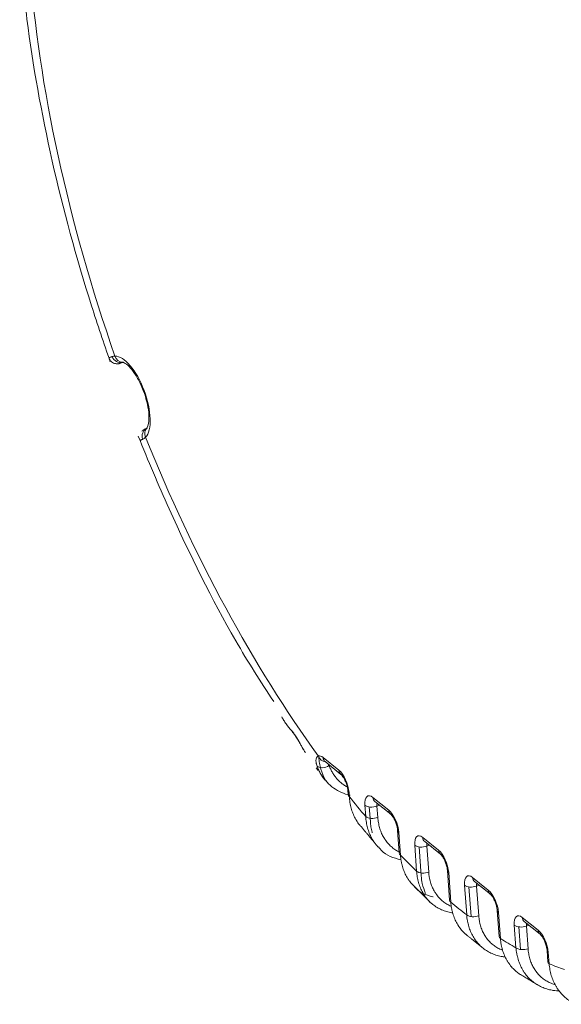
# Model space of a CAD drawing. Header units: millimetres. Extents: x 25069 to 61396, y 8621 to 21558.
# Tile 472 of 656: x 52309 to 52370, y 14715 to 14826. Entities that reach past the tile are written whole.
import ezdxf

# ---------------------------------------------------------------- set-up
doc = ezdxf.new("R2010")
doc.units = ezdxf.units.MM
doc.layers.add('10', color=7, linetype='Continuous')

msp = doc.modelspace()

# ---------------------------------------------------------------- linework, layer by layer
at = {"layer": '10', "color": 7, "linetype": 'Continuous', "lineweight": 15}
for p, q in [((52342.661, 14742.88), (52342.739, 14742.698)), ((52343.229, 14742.618), (52345.029, 14741.173)), ((52343.458, 14742.149), (52345.258, 14740.704)), ((52343.978, 14741.732), (52343.918, 14741.71)), ((52346.04, 14738.873), (52346.075, 14738.4)), ((52346.182, 14738.635), (52346.217, 14738.162)), ((52348.075, 14735.908), (52347.982, 14737.19)), ((52348.885, 14738.076), (52350.685, 14736.631)), ((52349.115, 14737.607), (52350.915, 14736.162)), ((52349.635, 14737.19), (52349.352, 14737.087)), ((52348.604, 14735.304), (52348.48, 14737.001)), ((52349.352, 14737.087), (52349.445, 14735.806)), ((52351.697, 14734.331), (52351.884, 14731.77)), ((52351.839, 14734.093), (52352.026, 14731.532)), ((52354.542, 14733.535), (52356.342, 14732.09)), ((52354.771, 14733.066), (52356.571, 14731.621)), ((52353.854, 14729.694), (52353.639, 14732.648)), ((52354.375, 14729.193), (52354.136, 14732.46)), ((52355.292, 14732.649), (52355.008, 14732.546)), ((52355.008, 14732.546), (52355.224, 14729.592)), ((52357.353, 14729.79), (52357.6, 14726.416)), ((52357.495, 14729.552), (52357.742, 14726.178)), ((52360.199, 14728.993), (52361.999, 14727.548)), ((52360.428, 14728.524), (52362.228, 14727.079)), ((52359.542, 14724.733), (52359.295, 14728.107)), ((52360.039, 14724.545), (52359.793, 14727.918)), ((52360.948, 14728.108), (52360.665, 14728.005)), ((52360.665, 14728.005), (52360.911, 14724.631)), ((52363.01, 14725.248), (52363.226, 14722.294)), ((52363.152, 14725.01), (52363.368, 14722.056)), ((52365.856, 14724.452), (52367.655, 14723.007)), ((52366.085, 14723.983), (52367.885, 14722.538)), ((52365.139, 14721.004), (52364.952, 14723.565)), ((52365.637, 14720.816), (52365.45, 14723.377)), ((52366.605, 14723.566), (52366.322, 14723.463)), ((52366.322, 14723.463), (52366.509, 14720.902)), ((52368.667, 14720.707), (52368.76, 14719.426)), ((52368.809, 14720.469), (52368.902, 14719.188))]:
    msp.add_line(p, q, dxfattribs=at)
for centre, major_axis, ratio, start_param, end_param in [((52353.362, 14797.784), (28.854, -79.421), 0.4144658, 4.1136019, 4.6823399), ((52320.166, 14788.479), (-0.377, 0.926), 0.9503564, 1.5307529, 3.06291), ((52321.004, 14783.464), (-1.707, 4.699), 0.4144658, 3.3417664, 6.1395787), ((52320.448, 14788.527), (-0.013, 1), 0.9006969, 1.8752675, 3.1527424), ((52323.644, 14779.104), (0.38, -0.925), 0.9572608, 3.2149286, 4.6843937), ((52323.92, 14779.31), (0.72, -0.694), 0.8918928, 3.1789383, 4.3007318), ((52323.92, 14779.31), (0.72, -0.694), 0.8918928, 3.1135536, 3.1789383), ((52353.362, 14797.784), (28.854, -79.421), 0.4144658, 4.7990052, 5.3171347), ((52340.535, 14746.136), (0.758, 0.653), 0.8023234, 2.895372, 3.1573457), ((52343.354, 14740.905), (-0.683, 1.88), 0.4144658, 5.6843982, 6.2612658), ((52343.543, 14743.102), (-0.291, 0.957), 0.9098463, 1.6188852, 2.7728316), ((52343.403, 14742.123), (-0.938, -0.347), 0.6011528, 0.2482662, 1.9169557), ((52344.084, 14742.928), (0.626, 0.78), 0.7517317, 2.46199, 3.1416043), ((52345.884, 14741.483), (0.626, 0.78), 0.7517317, 2.46199, 3.1256018), ((52345.154, 14739.46), (-0.683, 1.88), 0.4144658, 4.1136019, 5.6843982), ((52347.037, 14738.945), (0.997, 0.073), 0.5129499, 3.1421028, 3.6454702), ((52347.072, 14738.472), (0.997, 0.073), 0.5129499, 3.1415881, 3.6454702), ((52349.01, 14736.364), (-0.683, 1.88), 0.4144658, 5.6843982, 7.2551945), ((52353.362, 14797.784), (28.854, -79.421), 0.4144658, 5.3994944, 5.4423981), ((52348.837, 14737.5), (-0.997, -0.073), 0.5129499, 0.5038776, 2.0746739), ((52349.741, 14738.387), (0.626, 0.78), 0.7517317, 2.46199, 3.1416043), ((52349.866, 14736.675), (0.341, -0.94), 0.4144658, 3.6923825, 4.1136019), ((52351.541, 14736.942), (0.626, 0.78), 0.7517317, 2.46199, 3.1256018), ((52350.81, 14734.919), (-0.683, 1.88), 0.4144658, 4.1136019, 5.6843982), ((52348.931, 14736.219), (-0.997, -0.073), 0.5129499, 0.5038776, 2.0746739), ((52352.694, 14734.404), (0.997, 0.073), 0.5129499, 3.1421028, 3.6454702), ((52354.667, 14731.822), (-0.683, 1.88), 0.4144658, 5.6843982, 7.2551945), ((52355.397, 14733.845), (0.626, 0.78), 0.7517317, 2.46199, 3.1416043), ((52355.522, 14732.133), (0.341, -0.94), 0.4144658, 3.6923825, 4.1136019), ((52352.881, 14731.843), (0.997, 0.073), 0.5129499, 3.1415881, 3.6454702), ((52354.494, 14732.959), (-0.997, -0.073), 0.5129499, 0.5038776, 2.0746739), ((52357.197, 14732.4), (0.626, 0.78), 0.7517317, 2.46199, 3.1256018), ((52356.467, 14730.377), (-0.683, 1.88), 0.4144658, 4.1136019, 5.6843982), ((52353.362, 14797.784), (28.854, -79.421), 0.4144658, 5.5329321, 5.5747109), ((52354.71, 14730.004), (-0.997, -0.073), 0.5129499, 0.5038776, 2.0746739), ((52358.351, 14729.862), (0.997, 0.073), 0.5129499, 3.1421028, 3.6454702), ((52360.324, 14727.281), (-0.683, 1.88), 0.4144658, 5.6843982, 7.2551945), ((52361.054, 14729.304), (0.626, 0.78), 0.7517317, 2.46199, 3.1416043), ((52361.179, 14727.592), (0.341, -0.94), 0.4144658, 3.6923825, 4.1136019), ((52360.151, 14728.417), (-0.997, -0.073), 0.5129499, 0.5038776, 2.0746739), ((52362.854, 14727.859), (0.626, 0.78), 0.7517317, 2.46199, 3.1256018), ((52362.124, 14725.836), (-0.683, 1.88), 0.4144658, 4.1136019, 5.6843982), ((52358.597, 14726.489), (0.997, 0.073), 0.5129499, 3.1415881, 3.6454702), ((52353.362, 14797.784), (28.854, -79.421), 0.4144658, 5.6636867, 5.7051097), ((52364.008, 14725.321), (0.997, 0.073), 0.5129499, 3.1421028, 3.6454702), ((52365.98, 14722.74), (-0.683, 1.88), 0.4144658, 5.6843982, 7.2551945), ((52360.397, 14725.044), (-0.997, -0.073), 0.5129499, 0.5038776, 2.0746739), ((52366.711, 14724.763), (0.626, 0.78), 0.7517317, 2.46199, 3.1416043), ((52366.836, 14723.05), (0.341, -0.94), 0.4144658, 3.6923825, 4.1136019), ((52365.807, 14723.876), (-0.997, -0.073), 0.5129499, 0.5038776, 2.0746739), ((52368.511, 14723.318), (0.626, 0.78), 0.7517317, 2.46199, 3.1256018), ((52367.78, 14721.295), (-0.683, 1.88), 0.4144658, 4.1136019, 5.6843982), ((52364.223, 14722.367), (0.997, 0.073), 0.5129499, 3.1415881, 3.6454702), ((52353.362, 14797.784), (28.854, -79.421), 0.4144658, 5.7940855, 5.8358643), ((52365.994, 14721.315), (-0.997, -0.073), 0.5129499, 0.5038776, 2.0746739), ((52369.664, 14720.78), (0.997, 0.073), 0.5129499, 3.1421028, 3.6454702), ((52369.758, 14719.498), (0.997, 0.073), 0.5129499, 3.1415881, 3.6454702), ((52353.362, 14797.784), (28.854, -79.421), 0.4144658, 5.9263984, 5.969302)]:
    msp.add_ellipse(centre, major_axis=major_axis, ratio=ratio, start_param=start_param, end_param=end_param, dxfattribs=at)
for points, knots in [([(52308.773, 14834.574), (52308.967, 14831.921), (52309.76, 14824.096), (52312.193, 14810.465), (52315.782, 14797.252), (52318.314, 14789.68), (52319.057, 14787.568)], [0, 0, 0, 0, 0.1804082, 0.5246786, 0.867441, 1, 1, 1, 1]), ([(52318.904, 14788.006), (52318.903, 14788.007), (52318.905, 14788.008), (52318.919, 14788.016), (52318.938, 14788.024), (52318.998, 14788.049), (52319.038, 14788.066), (52319.101, 14788.091), (52319.114, 14788.096), (52319.142, 14788.107), (52319.157, 14788.113), (52319.202, 14788.131), (52319.236, 14788.144), (52319.271, 14788.157)], [0, 0, 0, 0, 0.1372701, 0.1372701, 0.4248467, 0.4248467, 0.7124234, 0.7124234, 0.7843175, 0.7843175, 0.8562117, 0.8562117, 1, 1, 1, 1]), ([(52318.919, 14788.012), (52318.936, 14787.942), (52318.998, 14787.775), (52319.185, 14787.569), (52319.42, 14787.42), (52319.638, 14787.351), (52319.819, 14787.332), (52319.946, 14787.338), (52320.03, 14787.35), (52320.105, 14787.365), (52320.232, 14787.399), (52320.293, 14787.415), (52320.508, 14787.489), (52320.544, 14787.502)], [0, 0, 0, 0, 0.0609635, 0.1586211, 0.2379491, 0.3053405, 0.3616024, 0.4049103, 0.4424348, 0.4917338, 0.5884624, 0.9343327, 1, 1, 1, 1]), ([(52319.271, 14788.157), (52319.314, 14788.174), (52319.363, 14788.188), (52319.47, 14788.207), (52319.529, 14788.214), (52319.593, 14788.216)], [0, 0, 0, 0, 0.5, 0.5, 1, 1, 1, 1]), ([(52320.462, 14787.529), (52320.477, 14787.557), (52320.599, 14787.504), (52321.181, 14787.097), (52321.859, 14786.245), (52322.52, 14785.049), (52322.966, 14783.991), (52323.089, 14783.432), (52323.104, 14783.358)], [0, 0, 0, 0, 0.174911, 0.361519, 0.5444909, 0.7489076, 0.9669324, 1, 1, 1, 1]), ([(52323.104, 14783.358), (52323.234, 14782.907), (52323.425, 14782.059), (52323.481, 14780.957), (52323.328, 14780.193), (52323.248, 14780.019), (52323.2, 14780.004)], [0, 0, 0, 0, 0.256165, 0.5199598, 0.754802, 1, 1, 1, 1]), ([(52323.297, 14780.041), (52323.26, 14780.026), (52323.025, 14779.93), (52323.066, 14779.971), (52322.784, 14779.794), (52322.7, 14779.724), (52322.653, 14779.677), (52322.644, 14779.667)], [0, 0, 0, 0, 0.1283974, 0.8193601, 0.8964792, 0.9794683, 1, 1, 1, 1]), ([(52323.214, 14780.024), (52323.192, 14780.001), (52323.18, 14779.983), (52323.175, 14779.98), (52323.174, 14779.98)], [0, 0, 0, 0, 0.9361733, 1, 1, 1, 1]), ([(52322.23, 14779.134), (52323.357, 14776.322), (52326.778, 14768.332), (52331.896, 14757.932), (52336.137, 14751.201), (52337.624, 14748.996)], [0, 0, 0, 0, 0.2575536, 0.7481765, 1, 1, 1, 1]), ([(52322.748, 14778.766), (52322.716, 14778.752), (52322.687, 14778.738), (52322.633, 14778.713), (52322.609, 14778.702), (52322.543, 14778.67), (52322.476, 14778.635), (52322.448, 14778.615), (52322.443, 14778.607), (52322.443, 14778.606), (52322.443, 14778.605)], [0, 0, 0, 0, 0.1539658, 0.1539658, 0.3079316, 0.3079316, 0.6158632, 0.9237949, 0.9237949, 1, 1, 1, 1]), ([(52323.064, 14778.999), (52323.007, 14778.943), (52322.952, 14778.895), (52322.846, 14778.817), (52322.796, 14778.787), (52322.748, 14778.766)], [0, 0, 0, 0, 0.5, 0.5, 1, 1, 1, 1]), ([(52338.543, 14747.239), (52338.613, 14747.102), (52338.69, 14746.966), (52338.856, 14746.696), (52338.945, 14746.563), (52339.23, 14746.166), (52339.442, 14745.907), (52339.672, 14745.652)], [0, 0, 0, 0, 0.25, 0.25, 0.5, 0.5, 1, 1, 1, 1]), ([(52339.672, 14745.652), (52339.698, 14745.623), (52339.726, 14745.591), (52339.77, 14745.538), (52339.785, 14745.52), (52339.816, 14745.482), (52339.831, 14745.462), (52339.878, 14745.401), (52339.943, 14745.315), (52340.01, 14745.219), (52340.062, 14745.143), (52340.079, 14745.117), (52340.105, 14745.077), (52340.114, 14745.064), (52340.132, 14745.037), (52340.176, 14744.969), (52340.22, 14744.898), (52340.29, 14744.784), (52340.326, 14744.725), (52340.378, 14744.636), (52340.396, 14744.606), (52340.431, 14744.545), (52340.449, 14744.515), (52340.484, 14744.453), (52340.501, 14744.423), (52340.536, 14744.361), (52340.553, 14744.33), (52340.604, 14744.239), (52340.638, 14744.179), (52340.737, 14744), (52340.801, 14743.883), (52340.881, 14743.741), (52340.896, 14743.713), (52340.928, 14743.658), (52340.943, 14743.631), (52340.989, 14743.551), (52341.019, 14743.499), (52341.109, 14743.349), (52341.167, 14743.255), (52341.224, 14743.168)], [0, 0, 0, 0, 0.0625, 0.0625, 0.09375, 0.09375, 0.125, 0.125, 0.1875, 0.25, 0.25, 0.28125, 0.28125, 0.296875, 0.296875, 0.3125, 0.375, 0.375, 0.4375, 0.4375, 0.46875, 0.46875, 0.5, 0.5, 0.53125, 0.53125, 0.5625, 0.5625, 0.625, 0.625, 0.75, 0.75, 0.78125, 0.78125, 0.8125, 0.8125, 0.875, 0.875, 1, 1, 1, 1]), ([(52339.783, 14745.473), (52339.808, 14745.446), (52339.894, 14745.344), (52340.109, 14745.05), (52340.397, 14744.586), (52340.713, 14744.031), (52340.982, 14743.539), (52341.155, 14743.285), (52341.218, 14743.198)], [0, 0, 0, 0, 0.0847465, 0.259822, 0.4394709, 0.6355311, 0.8668877, 1, 1, 1, 1]), ([(52342.545, 14741.648), (52342.521, 14741.718), (52342.499, 14741.785), (52342.473, 14741.884), (52342.466, 14741.916), (52342.452, 14741.98), (52342.446, 14742.011), (52342.432, 14742.102), (52342.426, 14742.16), (52342.422, 14742.271), (52342.425, 14742.324), (52342.434, 14742.399), (52342.438, 14742.424), (52342.448, 14742.47), (52342.454, 14742.493), (52342.475, 14742.557), (52342.493, 14742.596), (52342.525, 14742.649), (52342.537, 14742.666), (52342.563, 14742.697), (52342.576, 14742.712), (52342.62, 14742.752), (52342.652, 14742.774), (52342.688, 14742.791)], [0, 0, 0, 0, 0.125, 0.125, 0.1875, 0.1875, 0.25, 0.25, 0.375, 0.375, 0.5, 0.5, 0.5625, 0.5625, 0.625, 0.625, 0.75, 0.75, 0.8125, 0.8125, 0.875, 0.875, 1, 1, 1, 1]), ([(52343.45, 14740.06), (52343.431, 14740.083), (52343.411, 14740.107), (52343.34, 14740.193), (52343.29, 14740.258), (52343.144, 14740.455), (52342.964, 14740.729), (52342.732, 14741.171), (52342.603, 14741.486), (52342.545, 14741.648)], [0, 0, 0, 0, 0.0503967, 0.0503967, 0.1860543, 0.1860543, 0.4573695, 0.7286848, 1, 1, 1, 1]), ([(52343.562, 14739.934), (52343.528, 14739.992), (52343.495, 14740.052), (52343.262, 14740.485), (52343.102, 14740.884), (52342.922, 14741.519), (52342.872, 14741.736), (52342.792, 14742.183), (52342.762, 14742.413), (52342.742, 14742.662), (52342.74, 14742.68), (52342.739, 14742.698)], [0, 0, 0, 0, 0.0727784, 0.0727784, 0.5277394, 0.5277394, 0.7552199, 0.7552199, 0.9827003, 0.9827003, 1, 1, 1, 1]), ([(52343.829, 14741.849), (52343.833, 14741.842), (52343.837, 14741.834), (52343.848, 14741.814), (52343.856, 14741.801), (52343.88, 14741.763), (52343.898, 14741.737), (52343.918, 14741.71)], [0, 0, 0, 0, 0.169548, 0.169548, 0.4463653, 0.4463653, 1, 1, 1, 1]), ([(52343.918, 14741.71), (52343.972, 14741.563), (52344.092, 14741.278), (52344.305, 14740.877), (52344.469, 14740.628), (52344.601, 14740.449), (52344.647, 14740.39), (52344.717, 14740.303), (52344.741, 14740.275), (52344.789, 14740.219), (52344.911, 14740.08), (52345.145, 14739.847), (52345.484, 14739.572), (52345.728, 14739.413), (52345.895, 14739.318), (52345.936, 14739.295), (52345.976, 14739.274)], [0, 0, 0, 0, 0.1367381, 0.2734762, 0.4102143, 0.4102143, 0.4785834, 0.4785834, 0.5127679, 0.5127679, 0.5469524, 0.6836905, 0.8204286, 0.9571667, 0.9571667, 1, 1, 1, 1]), ([(52343.075, 14740.662), (52343.444, 14740.041), (52344.335, 14739.035), (52345.615, 14738.489), (52346.297, 14738.326)], [0, 0, 0, 0, 0.5036515, 1, 1, 1, 1]), ([(52345.258, 14740.704), (52345.282, 14740.687), (52345.343, 14740.627), (52345.495, 14740.436), (52345.672, 14740.138), (52345.851, 14739.734), (52345.982, 14739.298), (52346.029, 14739.011), (52346.039, 14738.888), (52346.04, 14738.873)], [0, 0, 0, 0, 0.1274931, 0.2606496, 0.4209073, 0.6047953, 0.8016941, 0.9744173, 1, 1, 1, 1]), ([(52346.217, 14738.162), (52346.223, 14738.049), (52346.231, 14737.937), (52346.248, 14737.771), (52346.255, 14737.716), (52346.269, 14737.607), (52346.277, 14737.553), (52346.319, 14737.282), (52346.363, 14737.072), (52346.471, 14736.665), (52346.536, 14736.467), (52346.685, 14736.085), (52346.769, 14735.901), (52346.888, 14735.678), (52346.913, 14735.634), (52346.963, 14735.547), (52346.989, 14735.503), (52347.068, 14735.375), (52347.123, 14735.291), (52347.238, 14735.129), (52347.298, 14735.049), (52347.361, 14734.972)], [0, 0, 0, 0, 0.09081, 0.09081, 0.136215, 0.136215, 0.1816201, 0.1816201, 0.3632401, 0.3632401, 0.5448602, 0.5448602, 0.7264803, 0.7264803, 0.7718853, 0.7718853, 0.8172903, 0.8172903, 0.9081003, 0.9081003, 1, 1, 1, 1]), ([(52349.097, 14737.62), (52349.097, 14737.62), (52349.102, 14737.617), (52349.111, 14737.61), (52349.115, 14737.607)], [0, 0, 0, 0, 0.7110252, 1, 1, 1, 1]), ([(52350.915, 14736.162), (52350.939, 14736.145), (52350.999, 14736.085), (52351.152, 14735.894), (52351.328, 14735.597), (52351.507, 14735.193), (52351.639, 14734.756), (52351.685, 14734.469), (52351.696, 14734.347), (52351.697, 14734.331)], [0, 0, 0, 0, 0.1274931, 0.2606496, 0.4209073, 0.6047953, 0.8016941, 0.9744173, 1, 1, 1, 1]), ([(52349.292, 14732.664), (52349.209, 14732.762), (52349.129, 14732.863), (52349.024, 14733.01), (52348.981, 14733.071), (52348.94, 14733.133), (52348.913, 14733.175), (52348.899, 14733.197), (52348.832, 14733.303), (52348.782, 14733.39), (52348.638, 14733.655), (52348.552, 14733.839), (52348.401, 14734.219), (52348.336, 14734.415), (52348.225, 14734.821), (52348.18, 14735.03), (52348.129, 14735.355), (52348.114, 14735.464), (52348.091, 14735.684), (52348.082, 14735.796), (52348.075, 14735.908)], [0, 0, 0, 0, 0.1162565, 0.1162565, 0.1604437, 0.1825373, 0.1825373, 0.2046309, 0.2046309, 0.2930052, 0.2930052, 0.4697539, 0.4697539, 0.6465026, 0.6465026, 0.8232513, 0.8232513, 0.9116257, 0.9116257, 1, 1, 1, 1]), ([(52348.604, 14735.304), (52348.617, 14735.118), (52348.637, 14734.936), (52348.696, 14734.55), (52348.737, 14734.347), (52348.787, 14734.149)], [0, 0, 0, 0, 0.4640351, 0.4640351, 1, 1, 1, 1]), ([(52349.445, 14735.806), (52349.452, 14735.706), (52349.462, 14735.607), (52349.486, 14735.41), (52349.5, 14735.313), (52349.551, 14735.024), (52349.593, 14734.837), (52349.696, 14734.475), (52349.756, 14734.3), (52349.894, 14733.96), (52349.972, 14733.796), (52350.102, 14733.559), (52350.148, 14733.481), (52350.22, 14733.367), (52350.244, 14733.329), (52350.294, 14733.255), (52350.32, 14733.218), (52350.45, 14733.038), (52350.672, 14732.766), (52350.925, 14732.527), (52351.193, 14732.304), (52351.334, 14732.201), (52351.608, 14732.028), (52351.737, 14731.956), (52351.869, 14731.892)], [0, 0, 0, 0, 0.0565851, 0.0565851, 0.1131702, 0.1131702, 0.2263403, 0.2263403, 0.3395105, 0.3395105, 0.4526807, 0.4526807, 0.5092658, 0.5092658, 0.5375583, 0.5375583, 0.5658508, 0.5658508, 0.679021, 0.7921912, 0.7921912, 0.9053614, 0.9053614, 1, 1, 1, 1]), ([(52354.754, 14733.079), (52354.754, 14733.079), (52354.758, 14733.076), (52354.768, 14733.068), (52354.771, 14733.066)], [0, 0, 0, 0, 0.7110252, 1, 1, 1, 1]), ([(52349.484, 14732.453), (52349.465, 14732.473), (52349.399, 14732.542), (52349.336, 14732.613), (52349.292, 14732.664)], [0, 0, 0, 0, 0.2968673, 1, 1, 1, 1]), ([(52349.536, 14732.461), (52349.575, 14732.399), (52350.062, 14731.662), (52351.033, 14731.256), (52351.96, 14731.032), (52352.063, 14731.009)], [0, 0, 0, 0, 0.0738584, 0.8973538, 1, 1, 1, 1]), ([(52356.571, 14731.621), (52356.595, 14731.604), (52356.656, 14731.544), (52356.808, 14731.353), (52356.985, 14731.055), (52357.164, 14730.651), (52357.295, 14730.215), (52357.342, 14729.928), (52357.352, 14729.805), (52357.353, 14729.79)], [0, 0, 0, 0, 0.1274931, 0.2606496, 0.4209073, 0.6047953, 0.8016941, 0.9744173, 1, 1, 1, 1]), ([(52352.026, 14731.532), (52352.04, 14731.307), (52352.065, 14731.087), (52352.11, 14730.817), (52352.12, 14730.764), (52352.14, 14730.658), (52352.173, 14730.499), (52352.212, 14730.345), (52352.298, 14730.041), (52352.433, 14729.65), (52352.608, 14729.285), (52352.755, 14729.022), (52352.807, 14728.935), (52352.875, 14728.83), (52352.889, 14728.809), (52352.916, 14728.767), (52352.959, 14728.705), (52353.002, 14728.645), (52353.149, 14728.445), (52353.28, 14728.29), (52353.421, 14728.144), (52353.426, 14728.139)], [0, 0, 0, 0, 0.1656109, 0.1656109, 0.2070136, 0.2070136, 0.2484163, 0.3312218, 0.3312218, 0.4968327, 0.6624436, 0.6624436, 0.745249, 0.745249, 0.7659504, 0.7659504, 0.7866517, 0.8280544, 0.8280544, 0.9936653, 1, 1, 1, 1]), ([(52355.41, 14726.164), (52355.357, 14726.214), (52355.166, 14726.402), (52354.991, 14726.608), (52354.842, 14726.806), (52354.813, 14726.847), (52354.756, 14726.929), (52354.728, 14726.97), (52354.646, 14727.097), (52354.594, 14727.183), (52354.445, 14727.446), (52354.268, 14727.811), (52354.132, 14728.202), (52354.045, 14728.506), (52354.019, 14728.609), (52353.983, 14728.766), (52353.972, 14728.819), (52353.951, 14728.925), (52353.941, 14728.979), (52353.895, 14729.248), (52353.869, 14729.469), (52353.854, 14729.694)], [0, 0, 0, 0, 0.0588604, 0.215717, 0.215717, 0.2549311, 0.2549311, 0.2941453, 0.2941453, 0.3725736, 0.3725736, 0.5294302, 0.6862868, 0.6862868, 0.7647151, 0.7647151, 0.8039292, 0.8039292, 0.8431434, 0.8431434, 1, 1, 1, 1]), ([(52355.224, 14729.592), (52355.238, 14729.393), (52355.262, 14729.199), (52355.305, 14728.961), (52355.314, 14728.914), (52355.333, 14728.82), (52355.364, 14728.681), (52355.399, 14728.544), (52355.478, 14728.277), (52355.6, 14727.931), (52355.758, 14727.61), (52355.89, 14727.377), (52355.936, 14727.301), (52356.009, 14727.19), (52356.034, 14727.153), (52356.084, 14727.081), (52356.11, 14727.045), (52356.241, 14726.869), (52356.466, 14726.605), (52356.721, 14726.374), (52356.99, 14726.16), (52357.132, 14726.061), (52357.432, 14725.881), (52357.587, 14725.801), (52357.762, 14725.724), (52357.777, 14725.718), (52357.792, 14725.711)], [0, 0, 0, 0, 0.1099686, 0.1099686, 0.1374608, 0.1374608, 0.164953, 0.2199373, 0.2199373, 0.3299059, 0.4398746, 0.4398746, 0.4948589, 0.4948589, 0.5223511, 0.5223511, 0.5498432, 0.5498432, 0.6598119, 0.7697805, 0.7697805, 0.8797492, 0.8797492, 0.9897178, 0.9897178, 1, 1, 1, 1]), ([(52354.865, 14727.188), (52354.708, 14727.537), (52354.587, 14727.908), (52354.44, 14728.587), (52354.397, 14728.887), (52354.375, 14729.193)], [0, 0, 0, 0, 0.5775206, 0.5775206, 1, 1, 1, 1]), ([(52360.411, 14728.537), (52360.411, 14728.537), (52360.415, 14728.534), (52360.425, 14728.527), (52360.428, 14728.524)], [0, 0, 0, 0, 0.7110252, 1, 1, 1, 1]), ([(52353.555, 14728.046), (52353.578, 14728.012), (52354.049, 14727.326), (52354.897, 14726.993), (52355.72, 14726.789), (52355.737, 14726.784)], [0, 0, 0, 0, 0.0482736, 0.9794764, 1, 1, 1, 1]), ([(52357.952, 14724.966), (52357.921, 14724.97), (52357.889, 14724.975), (52357.653, 14725.015), (52357.454, 14725.06), (52357.067, 14725.174), (52356.88, 14725.242), (52356.516, 14725.4), (52356.34, 14725.49), (52356, 14725.693), (52355.839, 14725.805), (52355.591, 14726.002), (52355.499, 14726.081), (52355.41, 14726.164)], [0, 0, 0, 0, 0.0319729, 0.0319729, 0.2412874, 0.2412874, 0.450602, 0.450602, 0.6599165, 0.6599165, 0.869231, 0.869231, 1, 1, 1, 1]), ([(52357.742, 14726.178), (52357.758, 14725.952), (52357.785, 14725.731), (52357.833, 14725.461), (52357.843, 14725.407), (52357.865, 14725.3), (52357.9, 14725.141), (52357.941, 14724.986), (52358.03, 14724.682), (52358.169, 14724.289), (52358.35, 14723.924), (52358.501, 14723.66), (52358.554, 14723.574), (52358.623, 14723.469), (52358.637, 14723.448), (52358.666, 14723.406), (52358.708, 14723.344), (52358.753, 14723.283), (52358.903, 14723.084), (52359.132, 14722.818), (52359.388, 14722.581), (52359.505, 14722.483)], [0, 0, 0, 0, 0.1474654, 0.1474654, 0.1843318, 0.1843318, 0.2211982, 0.2949309, 0.2949309, 0.4423963, 0.5898618, 0.5898618, 0.6635945, 0.6635945, 0.6820277, 0.6820277, 0.7004608, 0.7373272, 0.7373272, 0.8847927, 1, 1, 1, 1]), ([(52362.228, 14727.079), (52362.252, 14727.062), (52362.313, 14727.002), (52362.465, 14726.812), (52362.642, 14726.514), (52362.821, 14726.11), (52362.952, 14725.674), (52362.999, 14725.387), (52363.009, 14725.264), (52363.01, 14725.248)], [0, 0, 0, 0, 0.1274931, 0.2606496, 0.4209073, 0.6047953, 0.8016941, 0.9744173, 1, 1, 1, 1]), ([(52363.915, 14719.957), (52363.889, 14719.96), (52363.864, 14719.963), (52363.812, 14719.969), (52363.733, 14719.979), (52363.656, 14719.991), (52363.399, 14720.034), (52362.999, 14720.125), (52362.621, 14720.261), (52362.255, 14720.419), (52362.078, 14720.51), (52361.735, 14720.714), (52361.572, 14720.826), (52361.263, 14721.069), (52360.971, 14721.331), (52360.713, 14721.631), (52360.562, 14721.831), (52360.518, 14721.891), (52360.474, 14721.954), (52360.446, 14721.995), (52360.432, 14722.017), (52360.362, 14722.122), (52360.309, 14722.209), (52360.157, 14722.473), (52359.975, 14722.839), (52359.835, 14723.233), (52359.744, 14723.538), (52359.717, 14723.642), (52359.68, 14723.8), (52359.668, 14723.853), (52359.646, 14723.96), (52359.635, 14724.014), (52359.586, 14724.285), (52359.558, 14724.507), (52359.542, 14724.733)], [0, 0, 0, 0, 0.0105254, 0.0105254, 0.0213987, 0.0431454, 0.0431454, 0.1301322, 0.217119, 0.217119, 0.3041058, 0.3041058, 0.3910925, 0.3910925, 0.4780793, 0.5650661, 0.5650661, 0.5868128, 0.5976861, 0.5976861, 0.6085595, 0.6085595, 0.6520529, 0.6520529, 0.7390397, 0.8260264, 0.8260264, 0.8695198, 0.8695198, 0.8912665, 0.8912665, 0.9130132, 0.9130132, 1, 1, 1, 1]), ([(52360.911, 14724.631), (52360.926, 14724.433), (52360.95, 14724.239), (52360.992, 14724.002), (52361.001, 14723.955), (52361.02, 14723.862), (52361.051, 14723.723), (52361.087, 14723.587), (52361.165, 14723.32), (52361.288, 14722.976), (52361.446, 14722.656), (52361.579, 14722.425), (52361.625, 14722.349), (52361.698, 14722.239), (52361.723, 14722.202), (52361.774, 14722.13), (52361.8, 14722.095), (52361.932, 14721.92), (52362.157, 14721.658), (52362.412, 14721.429), (52362.682, 14721.217), (52362.824, 14721.119), (52363.124, 14720.941), (52363.279, 14720.862), (52363.499, 14720.766), (52363.56, 14720.742), (52363.622, 14720.718)], [0, 0, 0, 0, 0.1066496, 0.1066496, 0.133312, 0.133312, 0.1599744, 0.2132992, 0.2132992, 0.3199488, 0.4265984, 0.4265984, 0.4799232, 0.4799232, 0.5065856, 0.5065856, 0.533248, 0.533248, 0.6398976, 0.7465472, 0.7465472, 0.8531969, 0.8531969, 0.9598465, 0.9598465, 1, 1, 1, 1]), ([(52366.067, 14723.996), (52366.067, 14723.996), (52366.072, 14723.993), (52366.082, 14723.985), (52366.085, 14723.983)], [0, 0, 0, 0, 0.7110252, 1, 1, 1, 1]), ([(52363.368, 14722.056), (52363.386, 14721.828), (52363.416, 14721.605), (52363.466, 14721.331), (52363.477, 14721.277), (52363.5, 14721.169), (52363.536, 14721.009), (52363.578, 14720.852), (52363.67, 14720.544), (52363.814, 14720.147), (52363.997, 14719.778), (52364.151, 14719.511), (52364.204, 14719.423), (52364.275, 14719.316), (52364.289, 14719.295), (52364.318, 14719.253), (52364.361, 14719.19), (52364.406, 14719.128), (52364.558, 14718.926), (52364.818, 14718.623), (52365.112, 14718.357), (52365.391, 14718.136), (52365.519, 14718.044), (52365.653, 14717.959)], [0, 0, 0, 0, 0.1282997, 0.1282997, 0.1603746, 0.1603746, 0.1924496, 0.2565994, 0.2565994, 0.3848991, 0.5131988, 0.5131988, 0.5773487, 0.5773487, 0.5933861, 0.5933861, 0.6094236, 0.6414985, 0.6414985, 0.7697982, 0.8980979, 0.8980979, 1, 1, 1, 1]), ([(52367.885, 14722.538), (52367.909, 14722.521), (52367.969, 14722.461), (52368.122, 14722.27), (52368.298, 14721.972), (52368.477, 14721.568), (52368.609, 14721.132), (52368.655, 14720.845), (52368.666, 14720.722), (52368.667, 14720.707)], [0, 0, 0, 0, 0.1274931, 0.2606496, 0.4209073, 0.6047953, 0.8016941, 0.9744173, 1, 1, 1, 1]), ([(52370.036, 14716.1), (52369.985, 14716.102), (52369.934, 14716.104), (52369.777, 14716.113), (52369.67, 14716.122), (52369.511, 14716.141), (52369.458, 14716.147), (52369.353, 14716.163), (52369.301, 14716.171), (52369.042, 14716.216), (52368.841, 14716.264), (52368.449, 14716.383), (52368.26, 14716.453), (52367.891, 14716.617), (52367.712, 14716.71), (52367.367, 14716.92), (52367.203, 14717.034), (52366.892, 14717.283), (52366.598, 14717.551), (52366.337, 14717.857), (52366.185, 14718.061), (52366.155, 14718.102), (52366.096, 14718.186), (52366.067, 14718.228), (52365.982, 14718.358), (52365.928, 14718.445), (52365.774, 14718.714), (52365.682, 14718.901), (52365.518, 14719.286), (52365.446, 14719.486), (52365.353, 14719.795), (52365.325, 14719.9), (52365.286, 14720.06), (52365.274, 14720.114), (52365.25, 14720.222), (52365.239, 14720.276), (52365.188, 14720.551), (52365.158, 14720.775), (52365.139, 14721.004)], [0, 0, 0, 0, 0.0192072, 0.0192072, 0.0600735, 0.0600735, 0.0805067, 0.0805067, 0.1009399, 0.1009399, 0.1826726, 0.1826726, 0.2644054, 0.2644054, 0.3461381, 0.3461381, 0.4278708, 0.4278708, 0.5096036, 0.5913363, 0.5913363, 0.6117695, 0.6117695, 0.6322027, 0.6322027, 0.6730691, 0.6730691, 0.7548018, 0.7548018, 0.8365345, 0.8365345, 0.8774009, 0.8774009, 0.8978341, 0.8978341, 0.9182673, 0.9182673, 1, 1, 1, 1]), ([(52366.509, 14720.902), (52366.523, 14720.703), (52366.547, 14720.509), (52366.589, 14720.27), (52366.598, 14720.223), (52366.618, 14720.129), (52366.648, 14719.989), (52366.684, 14719.852), (52366.762, 14719.583), (52366.883, 14719.237), (52367.041, 14718.914), (52367.172, 14718.68), (52367.218, 14718.604), (52367.291, 14718.491), (52367.316, 14718.454), (52367.366, 14718.382), (52367.392, 14718.346), (52367.523, 14718.169), (52367.747, 14717.903), (52368.001, 14717.67), (52368.27, 14717.454), (52368.412, 14717.354), (52368.712, 14717.172), (52368.866, 14717.091), (52369.186, 14716.949), (52369.351, 14716.888), (52369.542, 14716.83), (52369.563, 14716.824), (52369.584, 14716.818)], [0, 0, 0, 0, 0.0987898, 0.0987898, 0.1234873, 0.1234873, 0.1481847, 0.1975797, 0.1975797, 0.2963695, 0.3951593, 0.3951593, 0.4445542, 0.4445542, 0.4692517, 0.4692517, 0.4939491, 0.4939491, 0.592739, 0.6915288, 0.6915288, 0.7903186, 0.7903186, 0.8891085, 0.8891085, 0.9878983, 0.9878983, 1, 1, 1, 1]), ([(52368.902, 14719.188), (52368.913, 14719.072), (52368.926, 14718.957), (52368.957, 14718.73), (52368.976, 14718.618), (52369.039, 14718.284), (52369.092, 14718.069), (52369.217, 14717.651), (52369.29, 14717.448), (52369.455, 14717.057), (52369.548, 14716.867), (52369.703, 14716.594), (52369.757, 14716.504), (52369.828, 14716.394), (52369.842, 14716.372), (52369.871, 14716.329), (52369.915, 14716.264), (52369.96, 14716.201), (52370.113, 14715.993), (52370.375, 14715.68), (52370.67, 14715.404), (52370.904, 14715.212), (52370.984, 14715.151), (52371.107, 14715.062), (52371.149, 14715.033), (52371.234, 14714.976), (52371.276, 14714.948), (52371.493, 14714.813), (52371.672, 14714.716), (52371.893, 14714.615), (52371.929, 14714.599), (52371.965, 14714.583)], [0, 0, 0, 0, 0.0543922, 0.0543922, 0.1087843, 0.1087843, 0.2175687, 0.2175687, 0.326353, 0.326353, 0.4351373, 0.4351373, 0.4895295, 0.4895295, 0.5031275, 0.5031275, 0.5167256, 0.5439216, 0.5439216, 0.652706, 0.7614903, 0.7614903, 0.8158825, 0.8158825, 0.8430785, 0.8430785, 0.8702746, 0.8702746, 0.9790589, 0.9790589, 1, 1, 1, 1])]:
    msp.add_open_spline(points, degree=3, knots=knots, dxfattribs=at)
for points, degree in [([(52320.453, 14787.516), (52320.457, 14787.519), (52320.472, 14787.528)], 2), ([(52343.44, 14742.16), (52343.439, 14742.159), (52343.446, 14742.154), (52343.458, 14742.149)], 3), ([(52342.437, 14741.459), (52342.667, 14741.14)], 1), ([(52347.372, 14734.981), (52349.301, 14732.671)], 1), ([(52348.787, 14734.149), (52348.795, 14734.117), (52348.803, 14734.085), (52348.812, 14734.054)], 3), ([(52353.431, 14728.145), (52355.36, 14726.218)], 1), ([(52359.444, 14722.534), (52361.515, 14720.872)], 1), ([(52365.656, 14717.963), (52367.642, 14716.77)], 1)]:
    msp.add_open_spline(points, degree=degree, dxfattribs=at)

doc.saveas('drawing.dxf')
